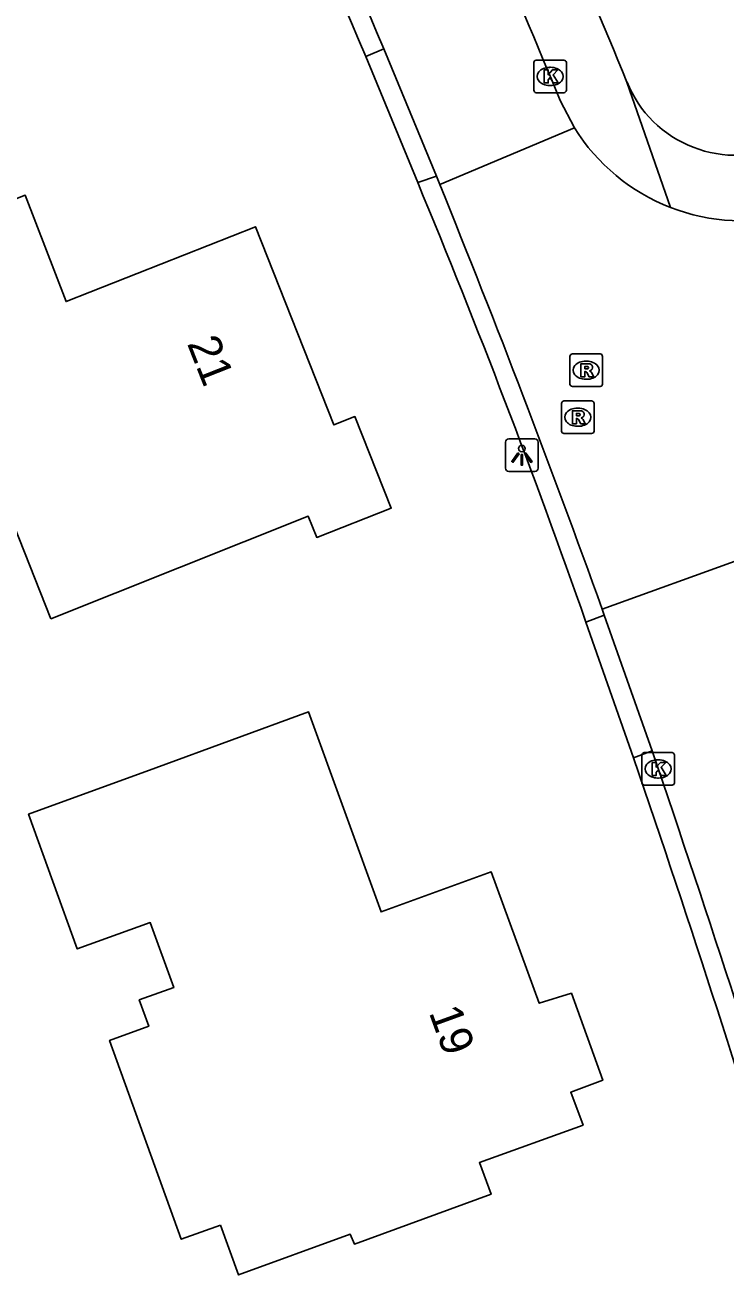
# Model space of a CAD drawing. Extents: x 160457 to 162082, y 388340 to 389736.
# Drawn here: x 160842.96 to 160864.51, y 388585.39 to 388623.81 of the extents above; entities that cross this region are included whole.
import ezdxf

# ---------------------------------------------------------------- set-up
doc = ezdxf.new("R2010")
doc.units = 0
for name, color, linetype in [('IMGEO_Kolk', 7, 'Continuous'), ('IMGEO_Lichtpunt', 7, 'Continuous'), ('IMGEO_Pand', 7, 'Continuous'), ('IMGEO_Pand_nummerreeks', 7, 'Continuous'), ('IMGEO_Rijbaan_lokaal_open', 7, 'Continuous'), ('IMGEO_Rioolput', 7, 'Continuous'), ('IMGEO_Voetpad_open', 7, 'Continuous')]:
    doc.layers.add(name, color=color, linetype=linetype)

msp = doc.modelspace()

# ---------------------------------------------------------------- linework, layer by layer
at = {"layer": 'IMGEO_Kolk'}
for p, q in [((160858.602, 388621.804), (160858.602, 388622.656)), ((160858.677, 388622.73), (160859.529, 388622.73)), ((160859.603, 388622.656), (160859.603, 388621.804)), ((160859.09, 388622.51), (160859.115, 388622.51)), ((160859.113, 388621.95), (160859.088, 388621.95)), ((160859.529, 388621.73), (160858.677, 388621.73)), ((160861.924, 388600.519), (160861.924, 388601.371)), ((160861.999, 388601.445), (160862.851, 388601.445)), ((160862.412, 388601.225), (160862.437, 388601.225)), ((160862.925, 388601.371), (160862.925, 388600.519)), ((160862.851, 388600.445), (160861.999, 388600.445)), ((160862.435, 388600.665), (160862.41, 388600.665))]:
    msp.add_line(p, q, dxfattribs=at)
for points in [[(160858.602, 388621.804), (160858.602, 388622.656)], [(160858.677, 388622.73), (160859.529, 388622.73)], [(160859.603, 388622.656), (160859.603, 388621.804)], [(160858.923, 388622.43), (160859.046, 388622.43), (160859.046, 388622.279), (160859.176, 388622.43), (160859.34, 388622.43), (160859.194, 388622.279), (160859.347, 388622.03), (160859.195, 388622.03), (160859.11, 388622.194), (160859.046, 388622.127), (160859.046, 388622.03), (160858.923, 388622.03), (160858.923, 388622.43)], [(160859.529, 388621.73), (160858.677, 388621.73)], [(160861.924, 388600.519), (160861.924, 388601.371)], [(160861.999, 388601.445), (160862.851, 388601.445)], [(160862.245, 388601.145), (160862.368, 388601.145), (160862.368, 388600.994), (160862.498, 388601.145), (160862.662, 388601.145), (160862.516, 388600.994), (160862.669, 388600.745), (160862.517, 388600.745), (160862.432, 388600.909), (160862.368, 388600.842), (160862.368, 388600.745), (160862.245, 388600.745), (160862.245, 388601.145)], [(160862.925, 388601.371), (160862.925, 388600.519)], [(160862.851, 388600.445), (160861.999, 388600.445)]]:
    msp.add_lwpolyline(points, dxfattribs=at)
for centre, start, end in [((160858.679, 388622.654), 91.552, 178.448), ((160858.679, 388622.654), 91.552, 178.448), ((160859.527, 388622.654), 1.552, 88.448), ((160859.527, 388622.654), 1.552, 88.448), ((160858.679, 388621.806), 181.552, 268.448), ((160858.679, 388621.806), 181.552, 268.448), ((160859.527, 388621.806), 271.552, 358.448), ((160859.527, 388621.806), 271.552, 358.448), ((160862.001, 388601.369), 91.552, 178.448), ((160862.001, 388601.369), 91.552, 178.448), ((160862.849, 388601.369), 1.552, 88.448), ((160862.849, 388601.369), 1.552, 88.448), ((160862.001, 388600.521), 181.552, 268.448), ((160862.001, 388600.521), 181.552, 268.448), ((160862.849, 388600.521), 271.552, 358.448), ((160862.849, 388600.521), 271.552, 358.448)]:
    msp.add_arc(centre, 0.0765, start, end, dxfattribs=at)
for centre, major_axis, ratio, start_param, end_param in [((160859.089, 388622.23), (-0.387, 0.002), 0.722429, 4.712389, 7.853982), ((160859.114, 388622.23), (-0.39, 0.002), 0.717154, 1.570796, 4.712389), ((160862.411, 388600.945), (-0.387, 0.002), 0.722429, 4.712389, 7.853982), ((160862.436, 388600.945), (-0.39, 0.002), 0.717154, 1.570796, 4.712389)]:
    msp.add_ellipse(centre, major_axis=major_axis, ratio=ratio, start_param=start_param, end_param=end_param, dxfattribs=at)
at = {"layer": 'IMGEO_Lichtpunt'}
for p, q in [((160857.737, 388610.992), (160857.737, 388610.185)), ((160857.737, 388610.992), (160857.737, 388610.185)), ((160858.639, 388611.087), (160857.831, 388611.087)), ((160858.639, 388611.087), (160857.831, 388611.087)), ((160858.733, 388610.185), (160858.733, 388610.992)), ((160858.733, 388610.185), (160858.733, 388610.992)), ((160857.831, 388610.091), (160858.639, 388610.091)), ((160857.831, 388610.091), (160858.639, 388610.091))]:
    msp.add_line(p, q, dxfattribs=at)
for points in [[(160858.111, 388610.656), (160858.15, 388610.628), (160857.962, 388610.366), (160857.924, 388610.393), (160858.111, 388610.656)], [(160858.213, 388610.608), (160858.26, 388610.608), (160858.26, 388610.286), (160858.213, 388610.286), (160858.213, 388610.608)], [(160858.323, 388610.628), (160858.361, 388610.655), (160858.548, 388610.393), (160858.509, 388610.365), (160858.323, 388610.628)]]:
    msp.add_lwpolyline(points, dxfattribs=at)
msp.add_circle((160858.236, 388610.79), 0.0994, dxfattribs=at)
for centre, start, end in [((160857.831, 388610.992), 90, 180), ((160857.831, 388610.992), 90, 180), ((160858.639, 388610.992), 0, 90), ((160858.639, 388610.992), 0, 90), ((160857.831, 388610.185), 180, 270), ((160857.831, 388610.185), 180, 270), ((160858.639, 388610.185), 270, 0), ((160858.639, 388610.185), 270, 360)]:
    msp.add_arc(centre, 0.0946, start, end, dxfattribs=at)
at = {"layer": 'IMGEO_Pand'}
for points in [[(160843.76, 388605.56), (160841.799, 388610.486), (160839.067, 388609.398), (160838.522, 388610.766), (160837.08, 388610.192), (160835.002, 388615.409), (160838.329, 388616.732), (160842.974, 388618.58), (160844.227, 388615.307), (160850.05, 388617.612), (160852.452, 388611.517), (160853.104, 388611.773), (160854.219, 388608.964), (160851.931, 388608.061), (160851.673, 388608.71), (160843.76, 388605.56)], [(160848.973, 388586.921), (160847.766, 388586.486), (160845.562, 388592.598), (160846.769, 388593.033), (160846.477, 388593.842), (160847.537, 388594.223), (160846.815, 388596.223), (160844.57, 388595.414), (160843.075, 388599.555), (160846.987, 388600.983), (160851.683, 388602.698), (160853.909, 388596.548), (160857.294, 388597.781), (160858.77, 388593.742), (160859.759, 388594.049), (160860.721, 388591.373), (160859.738, 388591.004), (160860.115, 388589.999), (160856.932, 388588.843), (160857.292, 388587.869), (160853.091, 388586.339), (160852.961, 388586.639), (160849.525, 388585.389), (160848.973, 388586.921)]]:
    msp.add_lwpolyline(points, dxfattribs=at)
at = {"layer": 'IMGEO_Rijbaan_lokaal_open'}
for points in [[(160853.99, 388623.081), (160855.608, 388619.161)], [(160859.852, 388620.646), (160859.41, 388621.495)], [(160855.712, 388618.909), (160859.852, 388620.646)], [(160855.608, 388619.161), (160855.712, 388618.909)], [(160860.705, 388605.854), (160865.02, 388607.416)], [(160860.77, 388605.674), (160860.705, 388605.854)], [(160860.77, 388605.674), (160862.237, 388601.497)]]:
    msp.add_lwpolyline(points, dxfattribs=at)
for centre, radius, start, end in [((160517.9, 388480.931), 369.307, 22.37186, 25.86574), ((160534.924, 388489.05), 346.074, 22.78598, 25.76926), ((160865.002, 388623.868), 6.075, 212.0267, 248.7948), ((160537.986, 388489.909), 342.915, 19.76202, 22.09756), ((160865.001, 388623.86), 6.068, 248.7821, 285.5931), ((160429.852, 388453.188), 457.113, 16.89009, 18.93209)]:
    msp.add_arc(centre, radius, start, end, dxfattribs=at)
at = {"layer": 'IMGEO_Rioolput'}
for p, q in [((160859.714, 388612.774), (160859.714, 388613.626)), ((160859.789, 388613.7), (160860.641, 388613.7)), ((160860.202, 388613.48), (160860.227, 388613.48)), ((160860.715, 388613.626), (160860.715, 388612.774)), ((160860.641, 388612.7), (160859.789, 388612.7)), ((160860.225, 388612.92), (160860.2, 388612.92)), ((160859.454, 388611.329), (160859.454, 388612.181)), ((160859.529, 388612.255), (160860.381, 388612.255)), ((160859.942, 388612.035), (160859.967, 388612.035)), ((160860.455, 388612.181), (160860.455, 388611.329)), ((160860.381, 388611.255), (160859.529, 388611.255)), ((160859.965, 388611.475), (160859.94, 388611.475))]:
    msp.add_line(p, q, dxfattribs=at)
for points in [[(160859.714, 388612.774), (160859.714, 388613.626)], [(160859.789, 388613.7), (160860.641, 388613.7)], [(160860.715, 388613.626), (160860.715, 388612.774)], [(160860.303, 388613.398), (160860.051, 388613.4), (160860.051, 388613)], [(160860.051, 388613), (160860.175, 388613), (160860.175, 388613.162), (160860.186, 388613.162)], [(160860.229, 388613.319), (160860.175, 388613.319), (160860.175, 388613.238)], [(160860.175, 388613.238), (160860.227, 388613.238)], [(160860.233, 388613.133), (160860.304, 388613), (160860.444, 388613), (160860.379, 388613.126)], [(160860.641, 388612.7), (160859.789, 388612.7)], [(160859.454, 388611.329), (160859.454, 388612.181)], [(160859.529, 388612.255), (160860.381, 388612.255)], [(160860.043, 388611.953), (160859.791, 388611.955), (160859.791, 388611.555)], [(160859.969, 388611.874), (160859.915, 388611.874), (160859.915, 388611.793)], [(160860.455, 388612.181), (160860.455, 388611.329)], [(160859.791, 388611.555), (160859.915, 388611.555), (160859.915, 388611.717), (160859.926, 388611.717)], [(160859.915, 388611.793), (160859.967, 388611.793)], [(160859.973, 388611.688), (160860.044, 388611.555), (160860.184, 388611.555), (160860.119, 388611.681)], [(160860.381, 388611.255), (160859.529, 388611.255)]]:
    msp.add_lwpolyline(points, dxfattribs=at)
for centre, radius, start, end in [((160859.791, 388613.624), 0.0765, 91.552, 178.448), ((160859.791, 388613.624), 0.0765, 91.552, 178.448), ((160860.639, 388613.624), 0.0765, 1.552, 88.448), ((160860.639, 388613.624), 0.0765, 1.552, 88.448), ((160860.185, 388613.109), 0.0533, 26.0293, 88.6989), ((160860.211, 388613.427), 0.19, 274.7715, 282.9687), ((160860.235, 388613.223), 0.0964, 77.0061, 93.1865), ((160860.249, 388613.28), 0.0378, 276.6634, 79.6772), ((160860.302, 388613.288), 0.109, 350.3612, 89.416), ((160860.3, 388613.288), 0.112, 277.5842, 350.9817), ((160860.284, 388613.073), 0.108, 29.5134, 73.7905), ((160859.791, 388612.776), 0.0765, 181.552, 268.448), ((160859.791, 388612.776), 0.0765, 181.552, 268.448), ((160860.639, 388612.776), 0.0765, 271.552, 358.448), ((160860.639, 388612.776), 0.0765, 271.552, 358.448), ((160859.531, 388612.179), 0.0765, 91.552, 178.448), ((160859.531, 388612.179), 0.0765, 91.552, 178.448), ((160859.975, 388611.778), 0.0964, 77.0061, 93.1865), ((160860.042, 388611.843), 0.109, 350.3612, 89.416), ((160860.379, 388612.179), 0.0765, 1.552, 88.448), ((160860.379, 388612.179), 0.0765, 1.552, 88.448), ((160859.925, 388611.664), 0.0533, 26.0293, 88.6989), ((160859.951, 388611.982), 0.19, 274.7715, 282.9687), ((160859.989, 388611.835), 0.0378, 276.6634, 79.6772), ((160860.04, 388611.843), 0.112, 277.5842, 350.9817), ((160860.024, 388611.628), 0.108, 29.5134, 73.7905), ((160859.531, 388611.331), 0.0765, 181.552, 268.448), ((160859.531, 388611.331), 0.0765, 181.552, 268.448), ((160860.379, 388611.331), 0.0765, 271.552, 358.448), ((160860.379, 388611.331), 0.0765, 271.552, 358.448)]:
    msp.add_arc(centre, radius, start, end, dxfattribs=at)
for centre, major_axis, ratio, start_param, end_param in [((160860.201, 388613.2), (-0.387, 0.002), 0.722429, 4.712389, 7.853982), ((160860.226, 388613.2), (-0.39, 0.002), 0.717154, 1.570796, 4.712389), ((160859.941, 388611.755), (-0.387, 0.002), 0.722429, 4.712389, 7.853982), ((160859.966, 388611.755), (-0.39, 0.002), 0.717154, 1.570796, 4.712389)]:
    msp.add_ellipse(centre, major_axis=major_axis, ratio=ratio, start_param=start_param, end_param=end_param, dxfattribs=at)
at = {"layer": 'IMGEO_Voetpad_open'}
for points in [[(160853.437, 388622.847), (160853.99, 388623.081)], [(160855.034, 388618.971), (160853.437, 388622.847)], [(160861.467, 388622.057), (160862.805, 388618.204)], [(160855.608, 388619.161), (160855.034, 388618.971)], [(160860.206, 388605.457), (160860.77, 388605.674)], [(160861.672, 388601.285), (160860.206, 388605.457)], [(160862.237, 388601.497), (160861.672, 388601.285)]]:
    msp.add_lwpolyline(points, dxfattribs=at)
for centre, radius, start, end in [((160507.25, 388476.006), 383.145, 22.40731, 25.89983), ((160451.541, 388451.633), 436.846, 23.07471, 25.43223), ((160864.809, 388623.412), 3.606, 202.0784, 295.2892), ((160620.085, 388521.306), 254.439, 19.31314, 22.57198), ((160370.776, 388433.985), 518.621, 17.02306, 18.81937)]:
    msp.add_arc(centre, radius, start, end, dxfattribs=at)

# ---------------------------------------------------------------- texts
at = {"layer": 'IMGEO_Pand_nummerreeks'}
for s, rotation, p in [('21', 291.5086, (160847.937, 388614.025)), ('19', 289.9273, (160855.37, 388593.463))]:
    msp.add_text(s, height=1, rotation=rotation, dxfattribs=at).set_placement(p)

doc.saveas('drawing.dxf')
